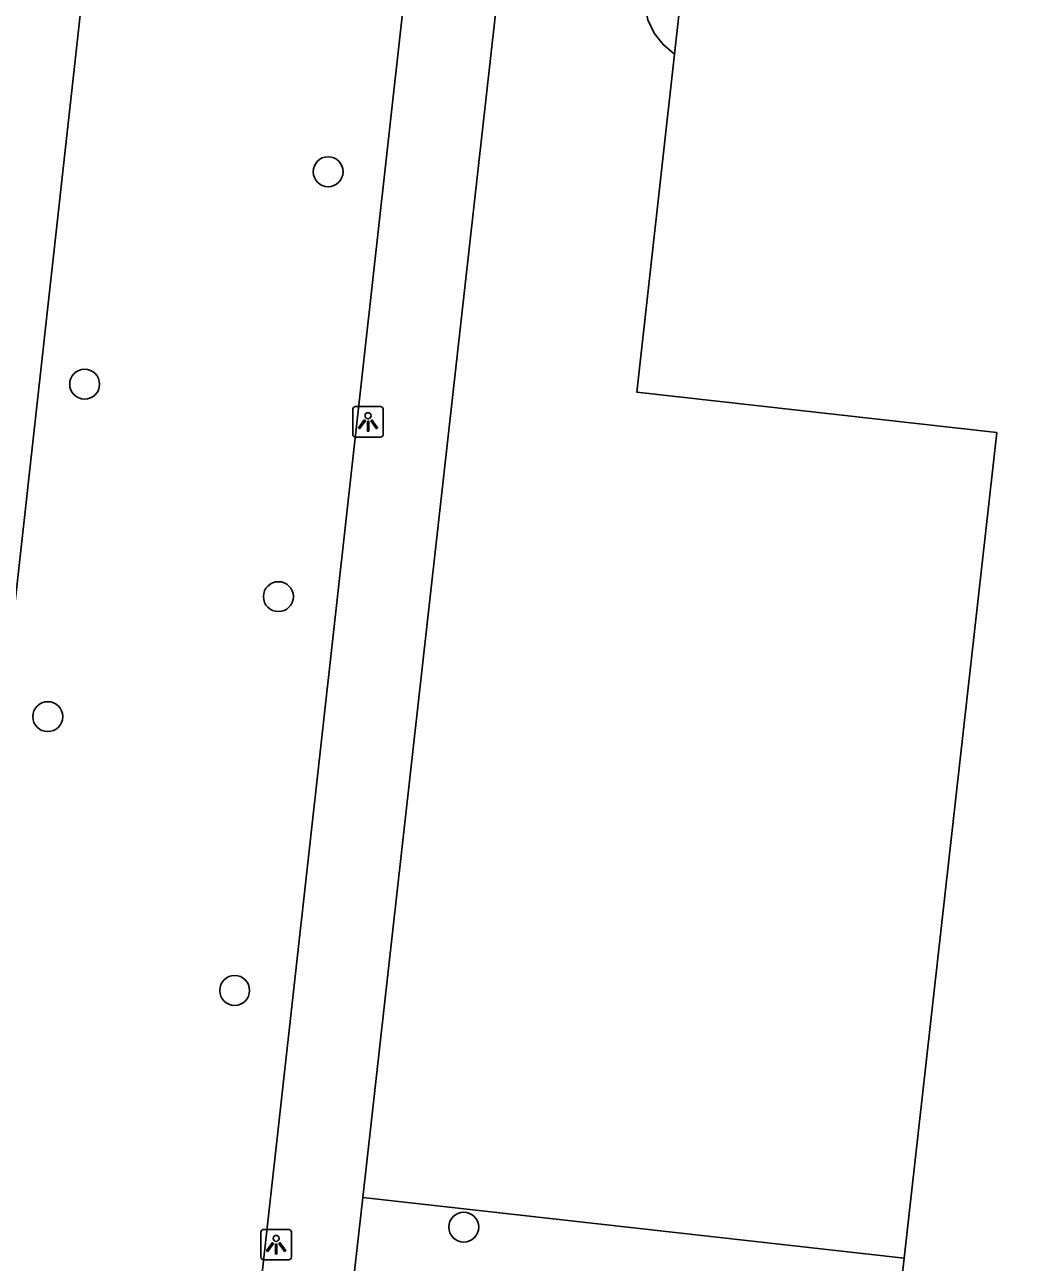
# Model space of a CAD drawing. Extents: x 162026 to 163499, y 387297 to 388169.
# Drawn here: x 162138.46 to 162171.39, y 388074.04 to 388114.47 of the extents above; entities that cross this region are included whole.
import ezdxf

# ---------------------------------------------------------------- set-up
doc = ezdxf.new("R2010")
doc.units = 0
for name, color, linetype in [('IMGEO_Boom', 7, 'Continuous'), ('IMGEO_Fietspad_gesloten', 7, 'Continuous'), ('IMGEO_Lichtpunt', 7, 'Continuous'), ('IMGEO_Loofbos', 7, 'Continuous'), ('IMGEO_Pand', 7, 'Continuous'), ('IMGEO_Voetpad_open', 7, 'Continuous')]:
    doc.layers.add(name, color=color, linetype=linetype)

msp = doc.modelspace()

# ---------------------------------------------------------------- linework, layer by layer
at = {"layer": 'IMGEO_Boom'}
for centre in [(162148.381, 388109.665), (162140.423, 388102.724), (162146.755, 388095.783), (162139.218, 388091.862), (162145.326, 388082.918), (162152.813, 388075.184)]:
    msp.add_circle(centre, 0.489, dxfattribs=at)
at = {"layer": 'IMGEO_Fietspad_gesloten'}
msp.add_lwpolyline([(162129.279, 388009.943), (162129.155, 388010.142), (162129.049, 388010.351), (162128.962, 388010.569), (162128.895, 388010.794), (162128.849, 388011.024), (162128.823, 388011.257), (162128.818, 388011.491), (162128.834, 388011.725), (162145.131, 388158.602)], dxfattribs=at)
at = {"layer": 'IMGEO_Lichtpunt'}
for p, q in [((162149.186, 388101.895), (162149.186, 388101.088)), ((162149.186, 388101.895), (162149.186, 388101.088)), ((162150.088, 388101.99), (162149.28, 388101.99)), ((162150.088, 388101.99), (162149.28, 388101.99)), ((162150.182, 388101.088), (162150.182, 388101.895)), ((162150.182, 388101.088), (162150.182, 388101.895)), ((162149.28, 388100.994), (162150.088, 388100.994)), ((162149.28, 388100.994), (162150.088, 388100.994)), ((162146.183, 388075.016), (162146.183, 388074.209)), ((162146.183, 388075.016), (162146.183, 388074.209)), ((162147.085, 388075.111), (162146.277, 388075.111)), ((162147.085, 388075.111), (162146.277, 388075.111)), ((162147.179, 388074.209), (162147.179, 388075.016)), ((162147.179, 388074.209), (162147.179, 388075.016)), ((162146.277, 388074.115), (162147.085, 388074.115)), ((162146.277, 388074.115), (162147.085, 388074.115))]:
    msp.add_line(p, q, dxfattribs=at)
for points in [[(162149.56, 388101.559), (162149.599, 388101.531), (162149.411, 388101.269), (162149.373, 388101.296), (162149.56, 388101.559)], [(162149.662, 388101.511), (162149.709, 388101.511), (162149.709, 388101.189), (162149.662, 388101.189), (162149.662, 388101.511)], [(162149.772, 388101.531), (162149.81, 388101.558), (162149.997, 388101.296), (162149.958, 388101.268), (162149.772, 388101.531)], [(162146.557, 388074.68), (162146.596, 388074.652), (162146.408, 388074.39), (162146.37, 388074.417), (162146.557, 388074.68)], [(162146.659, 388074.632), (162146.706, 388074.632), (162146.706, 388074.31), (162146.659, 388074.31), (162146.659, 388074.632)], [(162146.769, 388074.652), (162146.807, 388074.679), (162146.994, 388074.417), (162146.955, 388074.389), (162146.769, 388074.652)]]:
    msp.add_lwpolyline(points, dxfattribs=at)
for centre in [(162149.685, 388101.693), (162146.682, 388074.814)]:
    msp.add_circle(centre, 0.0994, dxfattribs=at)
for centre, start, end in [((162149.28, 388101.895), 90, 180), ((162149.28, 388101.895), 90, 180), ((162150.088, 388101.895), 0, 90), ((162150.088, 388101.895), 0, 90), ((162149.28, 388101.088), 180, 270), ((162149.28, 388101.088), 180, 270), ((162150.088, 388101.088), 270, 0), ((162150.088, 388101.088), 270, 360), ((162146.277, 388075.016), 90, 180), ((162146.277, 388075.016), 90, 180), ((162147.085, 388075.016), 0, 90), ((162147.085, 388075.016), 0, 90), ((162146.277, 388074.209), 180, 270), ((162146.277, 388074.209), 180, 270), ((162147.085, 388074.209), 270, 0), ((162147.085, 388074.209), 270, 360)]:
    msp.add_arc(centre, 0.0946, start, end, dxfattribs=at)
at = {"layer": 'IMGEO_Loofbos'}
for points in [[(162159.238, 388140.539), (162161.331, 388140.334), (162158.693, 388115.32), (162158.828, 388114.622), (162159.035, 388114.195), (162159.327, 388113.821), (162159.703, 388113.507)], [(162167.212, 388074.168), (162149.51, 388076.152)]]:
    msp.add_lwpolyline(points, dxfattribs=at)
at = {"layer": 'IMGEO_Pand'}
for points in [[(162163.304, 388143.826), (162163.102, 388143.849), (162159.703, 388113.507)], [(162159.703, 388113.507), (162158.466, 388102.467), (162170.235, 388101.149), (162167.212, 388074.168)], [(162167.212, 388074.168), (162166.678, 388069.397), (162177.601, 388068.214)]]:
    msp.add_lwpolyline(points, dxfattribs=at)
at = {"layer": 'IMGEO_Voetpad_open'}
for points in [[(162138.907, 388008.012), (162156.097, 388162.257)], [(162149.51, 388076.152), (162156.758, 388140.773)], [(162149.51, 388076.152), (162148.626, 388068.273)]]:
    msp.add_lwpolyline(points, dxfattribs=at)

doc.saveas('drawing.dxf')
